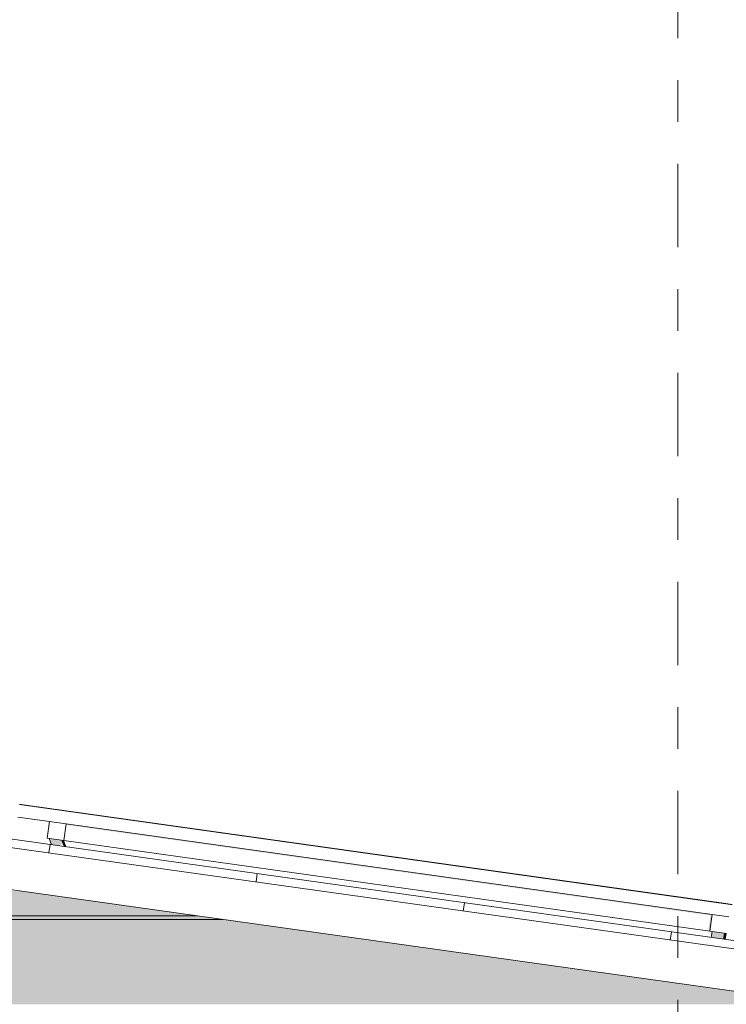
# Model space of a CAD drawing. Header units: metres. Extents: x -52 to 321, y -8 to 26.
# Tile 101 of 320: x -30.16 to -28.47, y 5.99 to 8.34. Entities that reach past the tile are written whole.
import ezdxf
from ezdxf.enums import TextEntityAlignment as Align

# ---------------------------------------------------------------- set-up
doc = ezdxf.new("R2010")
doc.units = ezdxf.units.M
doc.header["$MEASUREMENT"] = 0
doc.linetypes.add('Raster', pattern=[0.4, 0.2, -0.1, 0, -0.1])
for name, color, linetype in [('10 Fassade', 7, 'Continuous'), ('30 Dachaufbau', 7, 'Continuous'), ('70 PV-Anlage', 7, 'Continuous'), ('90 Achsraster', 7, 'Continuous'), ('94 Genehmigungsplanung Bemaßung', 7, 'Continuous')]:
    doc.layers.add(name, color=color, linetype=linetype)
doc.styles.add('ERSTELLTER_STIL_1', font='arial.ttf')
doc.styles.add('ERSTELLTER_STIL_2', font='arial.ttf')
doc.dimstyles.new('ERSTELLTER_STIL__1', dxfattribs={"dimtxt": 0.25, "dimasz": 0.19, "dimexe": 0.18, "dimexo": 0.1, "dimgap": 0, "dimtad": 1, "dimtih": 1, "dimtoh": 1, "dimzin": 0, "dimdsep": 46, "dimtxsty": 'ERSTELLTER_STIL_2', "dimblk": 'ARROWHEAD_6', "dimblk1": 'ARROWHEAD_6', "dimblk2": 'ARROWHEAD_6', "dimcen": 0.09, "dimclrd": 7, "dimclre": 7, "dimclrt": 7, "dimazin": 0, "dimtfac": 1, "dimtdec": 4, "dimtmove": 0, "dimatfit": 3, "dimfxl": 1, "dimtolj": 1, "dimtzin": 0, "dimarcsym": 0})

# ---------------------------------------------------------------- blocks, each defined once
blk = doc.blocks.new('*X1', base_point=(-33357.279, 0))
at = {"layer": '30 Dachaufbau', "color": 7, "linetype": 'Continuous', "lineweight": 13}
for p, q in [((-30.0933, 6.3514), (-30.0905, 6.3712)), ((-30.0933, 6.3514), (-30.0905, 6.3712)), ((-29.5981, 6.2818), (-29.5953, 6.3016)), ((-29.5981, 6.2818), (-29.5953, 6.3016)), ((-29.103, 6.2122), (-29.1002, 6.232)), ((-29.103, 6.2122), (-29.1002, 6.232)), ((-28.6079, 6.1426), (-28.6051, 6.1624)), ((-28.6079, 6.1426), (-28.6051, 6.1624))]:
    blk.add_line(p, q, dxfattribs=at)
blk = doc.blocks.new('Standard-Rastermarker[3]_1', base_point=(-28.5897, 10))
at = {"layer": '90 Achsraster', "color": 14, "linetype": 'Raster', "lineweight": 18, "true_color": 0xa80000}
blk.add_line((-28.5897, 9), (-28.5897, -1), dxfattribs=at)
at = {"layer": '90 Achsraster', "color": 14, "lineweight": 18, "true_color": 0xa80000, "style": 'ERSTELLTER_STIL_1'}
for tag, p in [('AC_MarkerText_1_0', (-28.5897, 10.5)), ('AC_MarkerText_1_1', (-28.5897, -2.2))]:
    blk.add_attdef(tag, text='', height=0.3, rotation=360, dxfattribs=at).set_placement(p, align=Align.TOP_CENTER)
blk = doc.blocks.new('*D18', base_point=(-33357.279, 0))
at = {"layer": '94 Genehmigungsplanung Bemaßung', "color": 7, "linetype": 'Continuous', "lineweight": 13}
for p, q in [((-43.9997, 9.5481), (-43.9997, 9.9231)), ((-28.1801, 9.5481), (-28.1801, 9.9231)), ((-43.8997, 9.8356), (-44.0997, 9.6356)), ((-28.2801, 9.6356), (-28.0801, 9.8356)), ((-43.9997, 9.7356), (-28.1801, 9.7356)), ((-28.1801, 9.7356), (-28.0301, 9.7356))]:
    blk.add_line(p, q, dxfattribs=at)
at = {"layer": '94 Genehmigungsplanung Bemaßung', "color": 7, "lineweight": 13, "insert": (-36.5189, 9.7856), "char_height": 0.25, "attachment_point": 7, "style": 'ERSTELLTER_STIL_2'}
blk.add_mtext('\\A1;{\\pql;\\fArial|b0|i0|c0|p0;\\W1.000000;15,82}', dxfattribs=at)
blk = doc.blocks.new('ARROWHEAD_6')
at = {"color": 0, "linetype": 'Continuous', "lineweight": 0}
for p, q in [((-0.5, -0.5), (0.5, 0.5)), ((0, 0), (-1, 0))]:
    blk.add_line(p, q, dxfattribs=at)
blk = doc.blocks.new('*D23', base_point=(-33357.279, 0))
at = {"layer": '94 Genehmigungsplanung Bemaßung', "color": 7, "linetype": 'Continuous', "lineweight": 13}
for p, q in [((-28.5897, 8.9588), (-28.5897, 9.3338)), ((-28.1797, 8.9588), (-28.1797, 9.3338)), ((-28.4897, 9.2463), (-28.6897, 9.0463)), ((-28.2797, 9.0463), (-28.0797, 9.2463)), ((-28.5897, 9.1463), (-28.1797, 9.1463)), ((-28.1797, 9.1463), (-28.0297, 9.1463))]:
    blk.add_line(p, q, dxfattribs=at)

msp = doc.modelspace()

# ---------------------------------------------------------------- hatches: boundary and pattern name
at = {"layer": '10 Fassade', "linetype": 'Continuous', "lineweight": 0, "true_color": 0x000000}
for points in [[(-42.0372, 6.2573), (-37.1434, 6.2573), (-37.1031, 6.2598), (-36.1612, 6.2598), (-36.116, 6.2573), (-30.1422, 6.2573), (-30.1635, 6.2603), (-42.0158, 6.2603)], [(-36.116, 6.2573), (-35.9585, 6.2351), (-29.9846, 6.2351), (-30.1422, 6.2573)], [(-42.2374, 6.2291), (-37.3436, 6.2291), (-37.3034, 6.2316), (-35.9609, 6.2316), (-35.9158, 6.2291), (-29.9419, 6.2291), (-29.9633, 6.2321), (-42.2161, 6.2321)], [(-42.1947, 6.2351), (-42.2161, 6.2321), (-29.9633, 6.2321), (-29.9846, 6.2351)], [(-35.9158, 6.2291), (-35.7369, 6.204), (-29.7631, 6.204), (-29.9419, 6.2291)], [(-42.4954, 6.1929), (-29.684, 6.1929), (-29.6991, 6.195), (-42.4803, 6.195)], [(-42.4803, 6.195), (-29.6991, 6.195), (-29.7384, 6.2005), (-42.4409, 6.2005)], [(-35.7369, 6.204), (-35.7344, 6.2005), (-29.7384, 6.2005), (-29.7631, 6.204)], [(-42.5016, 6.192), (-29.6777, 6.192), (-29.684, 6.1929), (-42.4954, 6.1929)], [(-35.6848, 6.192), (-35.655, 6.1911), (-29.6715, 6.1911), (-29.6777, 6.192)], [(-35.655, 6.1911), (-35.6302, 6.189), (-29.6564, 6.189), (-29.6715, 6.1911)], [(-35.6302, 6.189), (-35.4513, 6.1639), (-29.4775, 6.1639), (-29.6564, 6.189)], [(-42.7445, 6.1579), (-37.8507, 6.1579), (-37.8105, 6.1604), (-35.4538, 6.1604), (-35.4087, 6.1579), (-29.4348, 6.1579), (-29.4562, 6.1609), (-42.7232, 6.1609)], [(-42.7018, 6.1639), (-42.7232, 6.1609), (-29.4562, 6.1609), (-29.4775, 6.1639)], [(-35.4087, 6.1579), (-35.2511, 6.1357), (-29.2773, 6.1357), (-29.4348, 6.1579)], [(-42.9448, 6.1297), (-38.051, 6.1297), (-38.0107, 6.1322), (-35.2536, 6.1322), (-35.2084, 6.1297), (-29.2345, 6.1297), (-29.2559, 6.1327), (-42.9235, 6.1327)], [(-42.9021, 6.1357), (-42.9235, 6.1327), (-29.2559, 6.1327), (-29.2773, 6.1357)], [(-29.2345, 6.1297), (-35.2084, 6.1297), (-35.0508, 6.1076), (-29.077, 6.1076)], [(-43.1451, 6.1016), (-38.2512, 6.1016), (-38.211, 6.1041), (-35.0533, 6.1041), (-35.0081, 6.1016), (-29.0343, 6.1016), (-29.0556, 6.1046), (-43.1237, 6.1046)], [(-43.1237, 6.1046), (-29.0556, 6.1046), (-29.077, 6.1076), (-43.1024, 6.1076)], [(-29.0343, 6.1016), (-35.0081, 6.1016), (-34.8506, 6.0794), (-28.8768, 6.0794)], [(-43.3026, 6.0794), (-43.3239, 6.0764), (-28.8554, 6.0764), (-28.8768, 6.0794)], [(-43.3453, 6.0734), (-38.4514, 6.0734), (-38.4112, 6.0759), (-34.8531, 6.0759), (-34.8079, 6.0734), (-28.8341, 6.0734), (-28.8554, 6.0764), (-43.3239, 6.0764)], [(-28.8341, 6.0734), (-34.8079, 6.0734), (-34.6504, 6.0513), (-28.6765, 6.0513)], [(-43.5455, 6.0453), (-38.6517, 6.0453), (-38.6115, 6.0478), (-34.6529, 6.0478), (-34.6077, 6.0453), (-28.6338, 6.0453), (-28.6551, 6.0483), (-43.5242, 6.0483)], [(-43.5242, 6.0483), (-28.6551, 6.0483), (-28.6765, 6.0513), (-43.5028, 6.0513)], [(-34.6077, 6.0453), (-34.4501, 6.0231), (-28.4762, 6.0231), (-28.6338, 6.0453)], [(-43.7245, 6.0201), (-43.7458, 6.0171), (-38.852, 6.0171), (-38.8118, 6.0196), (-34.4526, 6.0196), (-34.4074, 6.0171), (-28.4336, 6.0171), (-28.4549, 6.0201)], [(-43.7031, 6.0231), (-43.7245, 6.0201), (-28.4549, 6.0201), (-28.4762, 6.0231)], [(-28.4336, 6.0171), (-34.4074, 6.0171), (-34.2498, 5.995), (-28.276, 5.995)], [(-43.946, 5.989), (-39.0522, 5.989), (-39.012, 5.9915), (-34.2523, 5.9915), (-34.2072, 5.989), (-28.2333, 5.989), (-28.2547, 5.992), (-43.9247, 5.992)], [(-43.9247, 5.992), (-28.2547, 5.992), (-28.276, 5.995), (-43.9033, 5.995)]]:
    msp.add_hatch(color=18, dxfattribs=at).paths.add_polyline_path(points)
at = {"layer": '70 PV-Anlage', "linetype": 'Continuous', "lineweight": 0, "true_color": 0x000000}
for points in [[(-30.0526, 6.4184), (-28.509, 6.2015), (-28.5125, 6.1965), (-28.517, 6.1646), (-28.5131, 6.164), (-28.5075, 6.2036), (-30.0523, 6.4207)], [(-30.0626, 6.3818), (-30.0928, 6.386), (-30.0872, 6.3707), (-30.0672, 6.3679), (-30.0629, 6.374), (-30.0596, 6.3736)], [(-30.0625, 6.3818), (-30.0626, 6.3818), (-30.0571, 6.3665), (-30.057, 6.3665)], [(-30.0626, 6.3818), (-30.0596, 6.3735), (-30.0571, 6.3665)], [(-30.0624, 6.3818), (-30.0625, 6.3818), (-30.0569, 6.3665), (-30.0568, 6.3665)], [(-30.0623, 6.3817), (-30.0624, 6.3818), (-30.0568, 6.3665), (-30.0567, 6.3665)], [(-30.0621, 6.3817), (-30.0622, 6.3817), (-30.0567, 6.3665), (-30.0566, 6.3664)], [(-30.062, 6.3817), (-30.0621, 6.3817), (-30.0566, 6.3664), (-30.0565, 6.3664)], [(-30.0619, 6.3817), (-30.062, 6.3817), (-30.0565, 6.3664), (-30.0564, 6.3664)], [(-30.0618, 6.3817), (-30.0619, 6.3817), (-30.0564, 6.3664), (-30.0563, 6.3664)], [(-30.0617, 6.3817), (-30.0618, 6.3817), (-30.0563, 6.3664), (-30.0562, 6.3664)], [(-30.0616, 6.3816), (-30.0617, 6.3817), (-30.0561, 6.3664), (-30.056, 6.3664)], [(-30.0615, 6.3816), (-30.0616, 6.3816), (-30.056, 6.3664), (-30.0559, 6.3663)], [(-30.0613, 6.3816), (-30.0614, 6.3816), (-30.0559, 6.3663), (-30.0558, 6.3663)], [(-30.0612, 6.3816), (-30.0613, 6.3816), (-30.0558, 6.3663), (-30.0557, 6.3663)], [(-30.0611, 6.3816), (-30.0612, 6.3816), (-30.0557, 6.3663), (-30.0556, 6.3663)], [(-30.061, 6.3816), (-30.0611, 6.3816), (-30.0556, 6.3663), (-30.0555, 6.3663)], [(-30.0609, 6.3815), (-30.061, 6.3816), (-30.0555, 6.3663), (-30.0554, 6.3663)], [(-30.0608, 6.3815), (-30.0609, 6.3815), (-30.0553, 6.3663), (-30.0552, 6.3662)], [(-30.0607, 6.3815), (-30.0608, 6.3815), (-30.0552, 6.3662), (-30.0551, 6.3662)], [(-30.0605, 6.3815), (-30.0606, 6.3815), (-30.0551, 6.3662), (-30.055, 6.3662)], [(-30.0605, 6.3815), (-30.055, 6.3662), (-30.0549, 6.3662), (-30.0604, 6.3815)], [(-30.0603, 6.3815), (-30.0604, 6.3815), (-30.0549, 6.3662), (-30.0548, 6.3662)], [(-30.0603, 6.3815), (-30.0548, 6.3662), (-30.0547, 6.3662), (-30.0602, 6.3814)], [(-30.0601, 6.3814), (-30.0602, 6.3814), (-30.0547, 6.3662), (-30.0546, 6.3661)], [(-30.06, 6.3814), (-30.0601, 6.3814), (-30.0545, 6.3661), (-30.0544, 6.3661)], [(-30.0599, 6.3814), (-30.06, 6.3814), (-30.0544, 6.3661), (-30.0543, 6.3661)], [(-30.0597, 6.3814), (-30.0598, 6.3814), (-30.0543, 6.3661), (-30.0542, 6.3661)], [(-30.0596, 6.3814), (-30.0597, 6.3814), (-30.0542, 6.3661), (-30.0541, 6.3661)], [(-30.0595, 6.3814), (-30.0596, 6.3814), (-30.0541, 6.3661), (-30.054, 6.3661)], [(-30.0595, 6.3813), (-30.054, 6.3661), (-30.0539, 6.366), (-30.0594, 6.3813)], [(-30.0593, 6.3813), (-30.0594, 6.3813), (-30.0539, 6.366), (-30.0538, 6.366)], [(-30.0592, 6.3813), (-30.0593, 6.3813), (-30.0537, 6.366), (-30.0536, 6.366)], [(-30.0592, 6.3813), (-30.0536, 6.366), (-30.0535, 6.366), (-30.0591, 6.3813)], [(-30.059, 6.3813), (-30.0535, 6.366), (-30.0534, 6.366), (-30.0589, 6.3813)], [(-30.0589, 6.3813), (-30.0534, 6.366), (-30.0533, 6.366), (-30.0588, 6.3813)], [(-30.0588, 6.3813), (-30.0533, 6.366), (-30.0532, 6.366), (-30.0587, 6.3812)], [(-30.0587, 6.3812), (-30.0532, 6.366), (-30.0531, 6.3659), (-30.0586, 6.3812)], [(-28.5101, 6.1491), (-28.4828, 6.1452), (-28.4797, 6.1495), (-28.4784, 6.1591), (-28.5081, 6.1633)], [(-28.4798, 6.1494), (-28.4796, 6.1495), (-28.4783, 6.1591), (-28.4784, 6.1591)], [(-28.4797, 6.1494), (-28.4795, 6.1495), (-28.4782, 6.1591), (-28.4783, 6.1591)], [(-28.4797, 6.1495), (-28.4784, 6.1591)], [(-28.4783, 6.1591), (-28.4796, 6.1495), (-28.4783, 6.1591)], [(-28.4796, 6.1495), (-28.4783, 6.1591)], [(-28.4782, 6.1591), (-28.4795, 6.1494), (-28.4794, 6.1495), (-28.4781, 6.1591)], [(-28.4795, 6.1495), (-28.4782, 6.1591)], [(-28.4794, 6.1494), (-28.4793, 6.1495), (-28.478, 6.1591), (-28.4781, 6.1591)], [(-28.4781, 6.1591), (-28.4794, 6.1495), (-28.4781, 6.1591)], [(-28.4781, 6.1591), (-28.4794, 6.1495), (-28.4781, 6.1591)], [(-28.4793, 6.1494), (-28.4792, 6.1495), (-28.4779, 6.1591), (-28.478, 6.1591)], [(-28.4793, 6.1495), (-28.478, 6.1591)], [(-28.4792, 6.1494), (-28.4791, 6.1495), (-28.4778, 6.159), (-28.4779, 6.1591)], [(-28.4779, 6.1591), (-28.4792, 6.1495), (-28.4779, 6.1591)], [(-28.4791, 6.1494), (-28.479, 6.1495), (-28.4777, 6.159), (-28.4778, 6.159)], [(-28.4791, 6.1495), (-28.4778, 6.159)], [(-28.479, 6.1494), (-28.4789, 6.1495), (-28.4775, 6.159), (-28.4776, 6.159)], [(-28.4777, 6.159), (-28.479, 6.1495), (-28.4776, 6.159)], [(-28.4775, 6.159), (-28.4789, 6.1494), (-28.4788, 6.1495), (-28.4774, 6.159)], [(-28.4789, 6.1495), (-28.4775, 6.159)], [(-28.4788, 6.1494), (-28.4787, 6.1495), (-28.4773, 6.159), (-28.4774, 6.159)], [(-28.4774, 6.159), (-28.4788, 6.1495), (-28.4774, 6.159)], [(-28.4787, 6.1494), (-28.4786, 6.1495), (-28.4772, 6.159), (-28.4773, 6.159)], [(-28.4773, 6.159), (-28.4787, 6.1495), (-28.4773, 6.159)], [(-28.4786, 6.1494), (-28.4784, 6.1495), (-28.4771, 6.159), (-28.4772, 6.159)], [(-28.4786, 6.1495), (-28.4772, 6.159)], [(-28.4785, 6.1494), (-28.4783, 6.1495), (-28.477, 6.1589), (-28.4771, 6.159)], [(-28.4784, 6.1495), (-28.4771, 6.159)], [(-28.4784, 6.1495), (-28.4771, 6.159)], [(-28.4784, 6.1494), (-28.4782, 6.1495), (-28.4769, 6.1589), (-28.477, 6.1589)], [(-28.4783, 6.1495), (-28.477, 6.1589)], [(-28.4782, 6.1494), (-28.4781, 6.1495), (-28.4768, 6.1589), (-28.4769, 6.1589)], [(-28.4782, 6.1495), (-28.4769, 6.1589)], [(-28.4782, 6.1495), (-28.4769, 6.1589)], [(-28.4781, 6.1494), (-28.478, 6.1495), (-28.4767, 6.1589), (-28.4768, 6.1589)], [(-28.4781, 6.1495), (-28.4768, 6.1589)], [(-28.478, 6.1494), (-28.4779, 6.1495), (-28.4766, 6.1589), (-28.4767, 6.1589)], [(-28.4767, 6.1589), (-28.478, 6.1495), (-28.4767, 6.1589)], [(-28.4767, 6.1589), (-28.478, 6.1495), (-28.4767, 6.1589)], [(-28.4766, 6.1589), (-28.4779, 6.1494), (-28.4778, 6.1495), (-28.4765, 6.1589)], [(-28.4779, 6.1495), (-28.4766, 6.1589)], [(-28.4766, 6.1589), (-28.4779, 6.1495), (-28.4766, 6.1589)], [(-28.4778, 6.1494), (-28.4777, 6.1495), (-28.4764, 6.1589), (-28.4765, 6.1589)], [(-28.4778, 6.1495), (-28.4765, 6.1589)], [(-28.4777, 6.1494), (-28.4776, 6.1495), (-28.4763, 6.1588), (-28.4764, 6.1589)], [(-28.4763, 6.1588), (-28.4776, 6.1494), (-28.4775, 6.1495), (-28.4762, 6.1588)], [(-28.4775, 6.1494), (-28.4774, 6.1495), (-28.4761, 6.1588), (-28.4762, 6.1588)], [(-28.4775, 6.1495), (-28.4762, 6.1588)], [(-28.4762, 6.1588), (-28.4775, 6.1495), (-28.4762, 6.1588)], [(-28.4774, 6.1494), (-28.4773, 6.1495), (-28.476, 6.1588), (-28.476, 6.1588)], [(-28.4761, 6.1588), (-28.4774, 6.1495), (-28.4761, 6.1588)], [(-28.4773, 6.1494), (-28.4771, 6.1495), (-28.4758, 6.1588), (-28.4759, 6.1588)], [(-28.4773, 6.1495), (-28.4759, 6.1588)], [(-28.4772, 6.1494), (-28.477, 6.1495), (-28.4757, 6.1588), (-28.4758, 6.1588)], [(-28.4772, 6.1495), (-28.4759, 6.1588)], [(-28.4771, 6.1494), (-28.4769, 6.1495), (-28.4756, 6.1588), (-28.4757, 6.1588)], [(-28.4769, 6.1494), (-28.4768, 6.1495), (-28.4755, 6.1587), (-28.4756, 6.1587)], [(-28.4755, 6.1587), (-28.4768, 6.1494), (-28.4767, 6.1495), (-28.4754, 6.1587)], [(-28.4767, 6.1494), (-28.4766, 6.1495), (-28.4753, 6.1587), (-28.4754, 6.1587)], [(-28.4754, 6.1587), (-28.4767, 6.1495), (-28.4754, 6.1587)], [(-28.4767, 6.1495), (-28.4754, 6.1587)], [(-28.4766, 6.1494), (-28.4765, 6.1495), (-28.4752, 6.1587), (-28.4753, 6.1587)], [(-28.4765, 6.1494), (-28.4764, 6.1495), (-28.4751, 6.1587), (-28.4752, 6.1587)], [(-28.4751, 6.1587), (-28.4764, 6.1494), (-28.4763, 6.1495), (-28.475, 6.1587)], [(-28.4763, 6.1494), (-28.4762, 6.1495), (-28.4749, 6.1586), (-28.475, 6.1587)], [(-28.4763, 6.1495), (-28.475, 6.1587)], [(-28.4762, 6.1494), (-28.4761, 6.1495), (-28.4748, 6.1586), (-28.4749, 6.1586)], [(-28.4748, 6.1586), (-28.4761, 6.1494), (-28.476, 6.1495), (-28.4747, 6.1586)], [(-28.4761, 6.1495), (-28.4748, 6.1586)], [(-28.4761, 6.1495), (-28.4748, 6.1586)]]:
    msp.add_hatch(color=18, dxfattribs=at).paths.add_polyline_path(points)

# ---------------------------------------------------------------- linework, layer by layer
at = {"layer": '10 Fassade', "color": 7, "linetype": 'Continuous', "lineweight": 13}
for p, q in [((-42.4409, 6.2005), (-29.7384, 6.2005)), ((-42.5016, 6.192), (-29.6777, 6.192))]:
    msp.add_line(p, q, dxfattribs=at)
at = {"layer": '30 Dachaufbau', "color": 7, "linetype": 'Continuous', "lineweight": 13}
for p, q in [((-36.0897, 7.2143), (-27.6148, 6.0233)), ((-27.6176, 6.0035), (-36.0897, 7.1941)), ((-27.6315, 5.9044), (-36.0897, 7.0931))]:
    msp.add_line(p, q, dxfattribs=at)
at = {"layer": '70 PV-Anlage', "color": 7, "linetype": 'Continuous', "lineweight": 13}
for p, q in [((-28.4637, 6.2278), (-30.1635, 6.4667)), ((-30.1634, 6.4667), (-30.152, 6.4651)), ((-30.1633, 6.4667), (-30.1519, 6.4651)), ((-30.1632, 6.4667), (-30.1518, 6.4651)), ((-30.1631, 6.4667), (-30.1517, 6.4651)), ((-30.1631, 6.4667), (-30.163, 6.4667)), ((-30.163, 6.4667), (-30.1516, 6.4651)), ((-30.163, 6.4667), (-30.1628, 6.4667)), ((-30.1628, 6.4667), (-30.1515, 6.4651)), ((-30.1628, 6.4667), (-30.1627, 6.4667)), ((-30.1627, 6.4667), (-30.1513, 6.4651)), ((-30.1627, 6.4667), (-30.1626, 6.4667)), ((-30.1626, 6.4667), (-30.1512, 6.4651)), ((-30.1626, 6.4667), (-30.1625, 6.4667)), ((-30.1625, 6.4667), (-30.1511, 6.4651)), ((-30.1625, 6.4667), (-30.1624, 6.4667)), ((-30.1624, 6.4667), (-30.151, 6.4651)), ((-30.1624, 6.4667), (-30.1623, 6.4667)), ((-30.1623, 6.4667), (-30.1509, 6.4651)), ((-30.1623, 6.4667), (-30.1622, 6.4667)), ((-30.1622, 6.4667), (-30.1508, 6.4651)), ((-30.1622, 6.4667), (-30.1621, 6.4667)), ((-30.1621, 6.4667), (-30.1507, 6.4651)), ((-30.1621, 6.4667), (-30.162, 6.4667)), ((-30.162, 6.4667), (-30.1506, 6.4651)), ((-30.162, 6.4667), (-30.1619, 6.4667)), ((-30.1619, 6.4667), (-30.1505, 6.4651)), ((-30.1619, 6.4667), (-30.1618, 6.4667)), ((-30.1618, 6.4667), (-30.1504, 6.4651)), ((-30.1618, 6.4667), (-30.1617, 6.4667)), ((-30.1617, 6.4667), (-30.1503, 6.4651)), ((-30.1617, 6.4667), (-30.1615, 6.4667)), ((-30.1615, 6.4667), (-30.1502, 6.4651)), ((-30.1615, 6.4667), (-30.1614, 6.4667)), ((-30.1614, 6.4667), (-30.15, 6.4651)), ((-30.1614, 6.4667), (-30.1613, 6.4667)), ((-30.1613, 6.4667), (-30.1499, 6.4651)), ((-30.1613, 6.4667), (-30.1612, 6.4667)), ((-30.1612, 6.4667), (-30.1498, 6.4651)), ((-30.1612, 6.4667), (-30.1611, 6.4667)), ((-30.1611, 6.4667), (-30.1497, 6.4651)), ((-30.1611, 6.4667), (-30.161, 6.4667)), ((-30.161, 6.4667), (-30.1496, 6.4651)), ((-30.161, 6.4667), (-30.1609, 6.4667)), ((-30.1609, 6.4667), (-30.1495, 6.4651)), ((-30.1609, 6.4667), (-30.1608, 6.4667)), ((-30.1608, 6.4667), (-30.1494, 6.4651)), ((-30.1608, 6.4667), (-30.1607, 6.4667)), ((-30.1607, 6.4667), (-30.1493, 6.4651)), ((-30.1607, 6.4667), (-30.1606, 6.4667)), ((-30.1606, 6.4667), (-30.1492, 6.4651)), ((-30.1606, 6.4667), (-30.1605, 6.4667)), ((-30.1605, 6.4667), (-30.1491, 6.4651)), ((-30.1605, 6.4667), (-30.1603, 6.4667)), ((-30.1603, 6.4667), (-30.149, 6.4651)), ((-30.1603, 6.4667), (-30.1602, 6.4667)), ((-30.1602, 6.4667), (-30.1489, 6.4651)), ((-30.1602, 6.4667), (-30.1601, 6.4667)), ((-30.1601, 6.4667), (-30.1487, 6.4651)), ((-30.1601, 6.4667), (-30.16, 6.4667)), ((-30.16, 6.4667), (-30.1486, 6.4651)), ((-30.16, 6.4667), (-30.1599, 6.4667)), ((-30.1599, 6.4667), (-30.1485, 6.4651)), ((-30.1599, 6.4667), (-30.1598, 6.4667)), ((-30.1598, 6.4667), (-30.1484, 6.4651)), ((-30.1598, 6.4667), (-30.1597, 6.4667)), ((-30.1597, 6.4667), (-30.1483, 6.4651)), ((-30.152, 6.4651), (-30.1521, 6.4651)), ((-28.4784, 6.2298), (-30.152, 6.4651)), ((-30.1519, 6.4651), (-30.152, 6.4651)), ((-28.4783, 6.2298), (-30.1519, 6.4651)), ((-30.1518, 6.4651), (-30.1519, 6.4651)), ((-28.4782, 6.2298), (-30.1518, 6.4651)), ((-30.1517, 6.4651), (-30.1518, 6.4651)), ((-28.4781, 6.2298), (-30.1517, 6.4651)), ((-30.1516, 6.4651), (-30.1517, 6.4651)), ((-28.478, 6.2298), (-30.1516, 6.4651)), ((-30.1515, 6.4651), (-30.1516, 6.4651)), ((-28.4779, 6.2298), (-30.1515, 6.4651)), ((-30.1513, 6.4651), (-30.1515, 6.4651)), ((-28.4778, 6.2298), (-30.1513, 6.4651)), ((-30.1512, 6.4651), (-30.1513, 6.4651)), ((-28.4777, 6.2298), (-30.1512, 6.4651)), ((-30.1511, 6.4651), (-30.1512, 6.4651)), ((-28.4776, 6.2298), (-30.1511, 6.4651)), ((-30.151, 6.4651), (-30.1511, 6.4651)), ((-28.4775, 6.2298), (-30.151, 6.4651)), ((-30.1509, 6.4651), (-30.151, 6.4651)), ((-28.4774, 6.2298), (-30.1509, 6.4651)), ((-30.1508, 6.4651), (-30.1509, 6.4651)), ((-28.4773, 6.2298), (-30.1508, 6.4651)), ((-30.1507, 6.4651), (-30.1508, 6.4651)), ((-28.4771, 6.2298), (-30.1507, 6.4651)), ((-30.1506, 6.4651), (-30.1507, 6.4651)), ((-28.477, 6.2298), (-30.1506, 6.4651)), ((-30.1505, 6.4651), (-30.1506, 6.4651)), ((-28.4769, 6.2298), (-30.1505, 6.4651)), ((-30.1504, 6.4651), (-30.1505, 6.4651)), ((-28.4768, 6.2298), (-30.1504, 6.4651)), ((-30.1503, 6.4651), (-30.1504, 6.4651)), ((-28.4767, 6.2298), (-30.1503, 6.4651)), ((-30.1502, 6.4651), (-30.1503, 6.4651)), ((-28.4766, 6.2298), (-30.1502, 6.4651)), ((-30.15, 6.4651), (-30.1502, 6.4651)), ((-28.4765, 6.2298), (-30.15, 6.4651)), ((-30.1499, 6.4651), (-30.15, 6.4651)), ((-28.4764, 6.2298), (-30.1499, 6.4651)), ((-30.1498, 6.4651), (-30.1499, 6.4651)), ((-28.4763, 6.2298), (-30.1498, 6.4651)), ((-30.1497, 6.4651), (-30.1498, 6.4651)), ((-28.4762, 6.2298), (-30.1497, 6.4651)), ((-30.1496, 6.4651), (-30.1497, 6.4651)), ((-28.4761, 6.2298), (-30.1496, 6.4651)), ((-30.1495, 6.4651), (-30.1496, 6.4651)), ((-28.476, 6.2298), (-30.1495, 6.4651)), ((-30.1494, 6.4651), (-30.1495, 6.4651)), ((-28.4758, 6.2298), (-30.1494, 6.4651)), ((-30.1493, 6.4651), (-30.1494, 6.4651)), ((-28.4757, 6.2298), (-30.1493, 6.4651)), ((-30.1492, 6.4651), (-30.1493, 6.4651)), ((-28.4756, 6.2298), (-30.1492, 6.4651)), ((-30.1491, 6.4651), (-30.1492, 6.4651)), ((-28.4755, 6.2298), (-30.1491, 6.4651)), ((-30.149, 6.4651), (-30.1491, 6.4651)), ((-28.4754, 6.2298), (-30.149, 6.4651)), ((-30.1489, 6.4651), (-30.149, 6.4651)), ((-28.4753, 6.2298), (-30.1489, 6.4651)), ((-30.1487, 6.4651), (-30.1489, 6.4651)), ((-28.4752, 6.2298), (-30.1487, 6.4651)), ((-30.1486, 6.4651), (-30.1487, 6.4651)), ((-28.4751, 6.2298), (-30.1486, 6.4651)), ((-30.1485, 6.4651), (-30.1486, 6.4651)), ((-28.475, 6.2298), (-30.1485, 6.4651)), ((-30.1484, 6.4651), (-30.1485, 6.4651)), ((-28.4749, 6.2298), (-30.1484, 6.4651)), ((-30.1483, 6.4651), (-30.1484, 6.4651)), ((-28.4748, 6.2298), (-30.1483, 6.4651)), ((-30.0919, 6.4263), (-30.1677, 6.4369)), ((-30.0975, 6.3867), (-30.0919, 6.4263)), ((-30.0523, 6.4207), (-30.0919, 6.4263)), ((-30.0579, 6.3811), (-30.0523, 6.4207)), ((-28.5075, 6.2036), (-30.0523, 6.4207)), ((-30.0579, 6.3811), (-30.0975, 6.3867)), ((-30.0872, 6.3707), (-30.0928, 6.386)), ((-30.0626, 6.3818), (-30.0571, 6.3665)), ((-30.0625, 6.3818), (-30.057, 6.3665)), ((-30.0624, 6.3818), (-30.0568, 6.3665)), ((-30.0623, 6.3817), (-30.0567, 6.3665)), ((-30.0621, 6.3817), (-30.0566, 6.3664)), ((-30.062, 6.3817), (-30.0565, 6.3664)), ((-30.0619, 6.3817), (-30.0564, 6.3664)), ((-30.0618, 6.3817), (-30.0563, 6.3664)), ((-30.0617, 6.3817), (-30.0562, 6.3664)), ((-30.0616, 6.3816), (-30.056, 6.3664)), ((-30.0615, 6.3816), (-30.0559, 6.3663)), ((-30.0613, 6.3816), (-30.0558, 6.3663)), ((-30.0612, 6.3816), (-30.0557, 6.3663)), ((-30.0611, 6.3816), (-30.0556, 6.3663)), ((-30.061, 6.3816), (-30.0555, 6.3663)), ((-30.0609, 6.3815), (-30.0554, 6.3663)), ((-30.0608, 6.3815), (-30.0552, 6.3662)), ((-30.0607, 6.3815), (-30.0551, 6.3662)), ((-30.0605, 6.3815), (-30.055, 6.3662)), ((-30.0604, 6.3815), (-30.0549, 6.3662)), ((-30.0603, 6.3815), (-30.0548, 6.3662)), ((-30.0602, 6.3814), (-30.0547, 6.3662)), ((-30.0601, 6.3814), (-30.0546, 6.3661)), ((-30.06, 6.3814), (-30.0544, 6.3661)), ((-30.0599, 6.3814), (-30.0543, 6.3661)), ((-30.0597, 6.3814), (-30.0542, 6.3661)), ((-30.0596, 6.3814), (-30.0541, 6.3661)), ((-30.0595, 6.3814), (-30.054, 6.3661)), ((-30.0594, 6.3813), (-30.0539, 6.366)), ((-30.0593, 6.3813), (-30.0538, 6.366)), ((-30.0592, 6.3813), (-30.0536, 6.366)), ((-30.0591, 6.3813), (-30.0535, 6.366)), ((-30.0589, 6.3813), (-30.0534, 6.366)), ((-30.0588, 6.3813), (-30.0533, 6.366)), ((-30.0587, 6.3812), (-30.0532, 6.366)), ((-30.0586, 6.3812), (-30.0531, 6.3659)), ((-28.5131, 6.164), (-30.0579, 6.3811)), ((-30.0571, 6.3665), (-30.0571, 6.3665)), ((-30.057, 6.3665), (-30.057, 6.3665)), ((-30.057, 6.3665), (-30.057, 6.3665)), ((-30.0569, 6.3665), (-30.0569, 6.3665)), ((-30.0568, 6.3665), (-30.0568, 6.3665)), ((-30.0568, 6.3665), (-30.0568, 6.3665)), ((-30.0568, 6.3665), (-30.0568, 6.3665)), ((-30.0567, 6.3665), (-30.0567, 6.3665)), ((-30.0567, 6.3665), (-30.0567, 6.3665)), ((-30.0567, 6.3665), (-30.0567, 6.3665)), ((-30.0566, 6.3664), (-30.0566, 6.3664)), ((-30.0566, 6.3664), (-30.0566, 6.3664)), ((-30.0566, 6.3664), (-30.0566, 6.3664)), ((-30.0565, 6.3664), (-30.0565, 6.3664)), ((-30.0565, 6.3664), (-30.0565, 6.3664)), ((-30.0565, 6.3664), (-30.0565, 6.3664)), ((-30.0564, 6.3664), (-30.0564, 6.3664)), ((-30.0564, 6.3664), (-30.0564, 6.3664)), ((-30.0564, 6.3664), (-30.0564, 6.3664)), ((-30.0563, 6.3664), (-30.0563, 6.3664)), ((-30.0563, 6.3664), (-30.0563, 6.3664)), ((-30.0563, 6.3664), (-30.0563, 6.3664)), ((-30.0562, 6.3664), (-30.0562, 6.3664)), ((-30.0562, 6.3664), (-30.0562, 6.3664)), ((-30.0561, 6.3664), (-30.0561, 6.3664)), ((-30.056, 6.3664), (-30.056, 6.3664)), ((-30.056, 6.3664), (-30.056, 6.3664)), ((-30.056, 6.3664), (-30.056, 6.3664)), ((-30.0559, 6.3663), (-30.0559, 6.3663)), ((-30.0559, 6.3663), (-30.0559, 6.3663)), ((-30.0559, 6.3663), (-30.0559, 6.3663)), ((-30.0558, 6.3663), (-30.0558, 6.3663)), ((-30.0558, 6.3663), (-30.0558, 6.3663)), ((-30.0558, 6.3663), (-30.0558, 6.3663)), ((-30.0557, 6.3663), (-30.0557, 6.3663)), ((-30.0557, 6.3663), (-30.0557, 6.3663)), ((-30.0557, 6.3663), (-30.0557, 6.3663)), ((-30.0556, 6.3663), (-30.0556, 6.3663)), ((-30.0556, 6.3663), (-30.0556, 6.3663)), ((-30.0556, 6.3663), (-30.0556, 6.3663)), ((-30.0555, 6.3663), (-30.0555, 6.3663)), ((-30.0555, 6.3663), (-30.0555, 6.3663)), ((-30.0555, 6.3663), (-30.0555, 6.3663)), ((-30.0554, 6.3663), (-30.0554, 6.3663)), ((-30.0554, 6.3663), (-30.0554, 6.3663)), ((-30.0553, 6.3663), (-30.0553, 6.3663)), ((-30.0552, 6.3662), (-30.0552, 6.3662)), ((-30.0552, 6.3662), (-30.0552, 6.3662)), ((-30.0552, 6.3662), (-30.0552, 6.3662)), ((-30.0551, 6.3662), (-30.0551, 6.3662)), ((-30.0551, 6.3662), (-30.0551, 6.3662)), ((-30.0551, 6.3662), (-30.0551, 6.3662)), ((-30.055, 6.3662), (-30.055, 6.3662)), ((-30.055, 6.3662), (-30.055, 6.3662)), ((-30.055, 6.3662), (-30.055, 6.3662)), ((-30.0549, 6.3662), (-30.0549, 6.3662)), ((-30.0549, 6.3662), (-30.0549, 6.3662)), ((-30.0549, 6.3662), (-30.0549, 6.3662)), ((-30.0548, 6.3662), (-30.0548, 6.3662)), ((-30.0548, 6.3662), (-30.0548, 6.3662)), ((-30.0548, 6.3662), (-30.0548, 6.3662)), ((-30.0547, 6.3662), (-30.0547, 6.3662)), ((-30.0547, 6.3662), (-30.0547, 6.3662)), ((-30.0547, 6.3662), (-30.0547, 6.3662)), ((-30.0546, 6.3661), (-30.0546, 6.3661)), ((-30.0546, 6.3661), (-30.0546, 6.3661)), ((-30.0545, 6.3661), (-30.0545, 6.3661)), ((-30.0544, 6.3661), (-30.0544, 6.3661)), ((-30.0544, 6.3661), (-30.0544, 6.3661)), ((-30.0544, 6.3661), (-30.0544, 6.3661)), ((-30.0543, 6.3661), (-30.0543, 6.3661)), ((-30.0543, 6.3661), (-30.0543, 6.3661)), ((-30.0543, 6.3661), (-30.0543, 6.3661)), ((-30.0542, 6.3661), (-30.0542, 6.3661)), ((-30.0542, 6.3661), (-30.0542, 6.3661)), ((-30.0542, 6.3661), (-30.0542, 6.3661)), ((-30.0541, 6.3661), (-30.0541, 6.3661)), ((-30.0541, 6.3661), (-30.0541, 6.3661)), ((-30.0541, 6.3661), (-30.0541, 6.3661)), ((-30.054, 6.3661), (-30.054, 6.3661)), ((-30.054, 6.3661), (-30.054, 6.3661)), ((-30.054, 6.3661), (-30.054, 6.3661)), ((-30.0539, 6.366), (-30.0539, 6.366)), ((-30.0539, 6.366), (-30.0539, 6.366)), ((-30.0539, 6.366), (-30.0539, 6.366)), ((-30.0538, 6.366), (-30.0538, 6.366)), ((-30.0538, 6.366), (-30.0538, 6.366)), ((-30.0537, 6.366), (-30.0537, 6.366)), ((-30.0536, 6.366), (-30.0536, 6.366)), ((-30.0536, 6.366), (-30.0536, 6.366)), ((-30.0536, 6.366), (-30.0536, 6.366)), ((-30.0535, 6.366), (-30.0535, 6.366)), ((-30.0535, 6.366), (-30.0535, 6.366)), ((-30.0535, 6.366), (-30.0535, 6.366)), ((-30.0534, 6.366), (-30.0534, 6.366)), ((-30.0534, 6.366), (-30.0534, 6.366)), ((-30.0534, 6.366), (-30.0534, 6.366)), ((-30.0533, 6.366), (-30.0533, 6.366)), ((-30.0533, 6.366), (-30.0533, 6.366)), ((-30.0533, 6.366), (-30.0533, 6.366)), ((-30.0532, 6.366), (-30.0532, 6.366)), ((-30.0532, 6.366), (-30.0532, 6.366)), ((-30.0532, 6.366), (-30.0532, 6.366)), ((-30.0531, 6.3659), (-30.0531, 6.3659)), ((-28.4786, 6.2298), (-28.4784, 6.2298)), ((-28.4784, 6.2298), (-28.4636, 6.2278)), ((-28.4784, 6.2298), (-28.4783, 6.2298)), ((-28.4783, 6.2298), (-28.4635, 6.2278)), ((-28.4783, 6.2298), (-28.4782, 6.2298)), ((-28.4782, 6.2298), (-28.4634, 6.2278)), ((-28.4782, 6.2298), (-28.4781, 6.2298)), ((-28.4781, 6.2298), (-28.4633, 6.2278)), ((-28.4781, 6.2298), (-28.478, 6.2298)), ((-28.478, 6.2298), (-28.4632, 6.2278)), ((-28.478, 6.2298), (-28.4779, 6.2298)), ((-28.4779, 6.2298), (-28.463, 6.2278)), ((-28.4779, 6.2298), (-28.4778, 6.2298)), ((-28.4778, 6.2298), (-28.4629, 6.2278)), ((-28.4778, 6.2298), (-28.4777, 6.2298)), ((-28.4777, 6.2298), (-28.4628, 6.2278)), ((-28.4777, 6.2298), (-28.4776, 6.2298)), ((-28.4776, 6.2298), (-28.4627, 6.2278)), ((-28.4776, 6.2298), (-28.4775, 6.2298)), ((-28.4775, 6.2298), (-28.4626, 6.2278)), ((-28.4775, 6.2298), (-28.4774, 6.2298)), ((-28.4774, 6.2298), (-28.4625, 6.2278)), ((-28.4774, 6.2298), (-28.4773, 6.2298)), ((-28.4773, 6.2298), (-28.4624, 6.2278)), ((-28.4772, 6.2298), (-28.4771, 6.2298)), ((-28.4771, 6.2298), (-28.4623, 6.2278)), ((-28.4771, 6.2298), (-28.477, 6.2298)), ((-28.477, 6.2298), (-28.4622, 6.2278)), ((-28.477, 6.2298), (-28.4769, 6.2298)), ((-28.4769, 6.2298), (-28.4621, 6.2278)), ((-28.4769, 6.2298), (-28.4768, 6.2298)), ((-28.4768, 6.2298), (-28.462, 6.2278)), ((-28.4768, 6.2298), (-28.4767, 6.2298)), ((-28.4767, 6.2298), (-28.4619, 6.2278)), ((-28.4767, 6.2298), (-28.4766, 6.2298)), ((-28.4766, 6.2298), (-28.4617, 6.2278)), ((-28.4766, 6.2298), (-28.4765, 6.2298)), ((-28.4765, 6.2298), (-28.4616, 6.2278)), ((-28.4765, 6.2298), (-28.4764, 6.2298)), ((-28.4764, 6.2298), (-28.4615, 6.2278)), ((-28.4764, 6.2298), (-28.4763, 6.2298)), ((-28.4763, 6.2298), (-28.4614, 6.2278)), ((-28.4763, 6.2298), (-28.4762, 6.2298)), ((-28.4762, 6.2298), (-28.4613, 6.2278)), ((-28.4762, 6.2298), (-28.4761, 6.2298)), ((-28.4761, 6.2298), (-28.4612, 6.2278)), ((-28.4761, 6.2298), (-28.476, 6.2298)), ((-28.476, 6.2298), (-28.4611, 6.2278)), ((-28.4759, 6.2298), (-28.4758, 6.2298)), ((-28.4758, 6.2298), (-28.461, 6.2278)), ((-28.4758, 6.2298), (-28.4757, 6.2298)), ((-28.4757, 6.2298), (-28.4609, 6.2278)), ((-28.4757, 6.2298), (-28.4756, 6.2298)), ((-28.4756, 6.2298), (-28.4608, 6.2278)), ((-28.4756, 6.2298), (-28.4755, 6.2298)), ((-28.4755, 6.2298), (-28.4607, 6.2278)), ((-28.4755, 6.2298), (-28.4754, 6.2298)), ((-28.4754, 6.2298), (-28.4606, 6.2278)), ((-28.4754, 6.2298), (-28.4753, 6.2298)), ((-28.4753, 6.2298), (-28.4604, 6.2278)), ((-28.4753, 6.2298), (-28.4752, 6.2298)), ((-28.4752, 6.2298), (-28.4603, 6.2278)), ((-28.4752, 6.2298), (-28.4751, 6.2298)), ((-28.4751, 6.2298), (-28.4602, 6.2278)), ((-28.4751, 6.2298), (-28.475, 6.2298)), ((-28.475, 6.2298), (-28.4601, 6.2278)), ((-28.475, 6.2298), (-28.4749, 6.2298)), ((-28.4749, 6.2298), (-28.46, 6.2278)), ((-28.4749, 6.2298), (-28.4748, 6.2298)), ((-28.4748, 6.2298), (-28.4599, 6.2278)), ((-28.5131, 6.164), (-28.5075, 6.2036)), ((-28.4679, 6.1981), (-28.5075, 6.2036)), ((-28.4734, 6.1584), (-28.5131, 6.164)), ((-28.5101, 6.1491), (-28.5081, 6.1633)), ((-28.4784, 6.1591), (-28.4804, 6.1449)), ((-28.4783, 6.1591), (-28.4803, 6.1449)), ((-28.4782, 6.1591), (-28.4802, 6.1449)), ((-28.4781, 6.1591), (-28.4801, 6.1449)), ((-28.478, 6.1591), (-28.48, 6.1449)), ((-28.4779, 6.1591), (-28.4799, 6.1448)), ((-28.4778, 6.159), (-28.4798, 6.1448)), ((-28.4777, 6.159), (-28.4797, 6.1448)), ((-28.4775, 6.159), (-28.4795, 6.1448)), ((-28.4774, 6.159), (-28.4794, 6.1448)), ((-28.4773, 6.159), (-28.4793, 6.1448)), ((-28.4772, 6.159), (-28.4792, 6.1447)), ((-28.4771, 6.159), (-28.4791, 6.1447)), ((-28.477, 6.1589), (-28.479, 6.1447)), ((-28.4769, 6.1589), (-28.4789, 6.1447)), ((-28.4768, 6.1589), (-28.4788, 6.1447)), ((-28.4767, 6.1589), (-28.4787, 6.1447)), ((-28.4766, 6.1589), (-28.4786, 6.1447)), ((-28.4765, 6.1589), (-28.4785, 6.1446)), ((-28.4764, 6.1589), (-28.4784, 6.1446)), ((-28.4763, 6.1588), (-28.4783, 6.1446)), ((-28.4762, 6.1588), (-28.4782, 6.1446)), ((-28.4761, 6.1588), (-28.4781, 6.1446)), ((-28.476, 6.1588), (-28.4779, 6.1446)), ((-28.4758, 6.1588), (-28.4778, 6.1446)), ((-28.4757, 6.1588), (-28.4777, 6.1445)), ((-28.4756, 6.1588), (-28.4776, 6.1445)), ((-28.4755, 6.1587), (-28.4775, 6.1445)), ((-28.4754, 6.1587), (-28.4774, 6.1445)), ((-28.4753, 6.1587), (-28.4773, 6.1445)), ((-28.4752, 6.1587), (-28.4772, 6.1445)), ((-28.4751, 6.1587), (-28.4771, 6.1444)), ((-28.475, 6.1587), (-28.477, 6.1444)), ((-28.4749, 6.1586), (-28.4769, 6.1444)), ((-28.4748, 6.1586), (-28.4768, 6.1444)), ((-28.4747, 6.1586), (-28.4767, 6.1444)), ((-28.4804, 6.1449), (-28.4804, 6.1449)), ((-28.4803, 6.1449), (-28.4803, 6.1449)), ((-28.4803, 6.1449), (-28.4803, 6.1449)), ((-28.4803, 6.1449), (-28.4803, 6.1449)), ((-28.4802, 6.1449), (-28.4802, 6.1449)), ((-28.4802, 6.1449), (-28.4802, 6.1449)), ((-28.4802, 6.1449), (-28.4802, 6.1449)), ((-28.4801, 6.1449), (-28.4801, 6.1449)), ((-28.4801, 6.1449), (-28.4801, 6.1449)), ((-28.4801, 6.1449), (-28.4801, 6.1449)), ((-28.48, 6.1449), (-28.48, 6.1449)), ((-28.48, 6.1449), (-28.48, 6.1449)), ((-28.48, 6.1449), (-28.48, 6.1449)), ((-28.4799, 6.1448), (-28.4799, 6.1448)), ((-28.4799, 6.1448), (-28.4799, 6.1448)), ((-28.4799, 6.1448), (-28.4799, 6.1448)), ((-28.4798, 6.1448), (-28.4798, 6.1448)), ((-28.4798, 6.1448), (-28.4798, 6.1448)), ((-28.4797, 6.1448), (-28.4797, 6.1448)), ((-28.4796, 6.1448), (-28.4796, 6.1448)), ((-28.4796, 6.1448), (-28.4796, 6.1448)), ((-28.4796, 6.1448), (-28.4796, 6.1448)), ((-28.4795, 6.1448), (-28.4795, 6.1448)), ((-28.4795, 6.1448), (-28.4795, 6.1448)), ((-28.4795, 6.1448), (-28.4795, 6.1448)), ((-28.4794, 6.1448), (-28.4794, 6.1448)), ((-28.4794, 6.1448), (-28.4794, 6.1448)), ((-28.4794, 6.1448), (-28.4794, 6.1448)), ((-28.4793, 6.1448), (-28.4793, 6.1448)), ((-28.4793, 6.1448), (-28.4793, 6.1448)), ((-28.4793, 6.1448), (-28.4793, 6.1448)), ((-28.4792, 6.1447), (-28.4792, 6.1447)), ((-28.4792, 6.1447), (-28.4792, 6.1447)), ((-28.4792, 6.1447), (-28.4792, 6.1447)), ((-28.4791, 6.1447), (-28.4791, 6.1447)), ((-28.4791, 6.1447), (-28.4791, 6.1447)), ((-28.4791, 6.1447), (-28.4791, 6.1447)), ((-28.479, 6.1447), (-28.479, 6.1447)), ((-28.479, 6.1447), (-28.479, 6.1447)), ((-28.479, 6.1447), (-28.479, 6.1447)), ((-28.4789, 6.1447), (-28.4789, 6.1447)), ((-28.4789, 6.1447), (-28.4789, 6.1447)), ((-28.4789, 6.1447), (-28.4789, 6.1447)), ((-28.4788, 6.1447), (-28.4788, 6.1447)), ((-28.4788, 6.1447), (-28.4788, 6.1447)), ((-28.4788, 6.1447), (-28.4788, 6.1447)), ((-28.4787, 6.1447), (-28.4787, 6.1447)), ((-28.4787, 6.1447), (-28.4787, 6.1447)), ((-28.4787, 6.1447), (-28.4787, 6.1447)), ((-28.4786, 6.1447), (-28.4786, 6.1447)), ((-28.4786, 6.1447), (-28.4786, 6.1447)), ((-28.4786, 6.1447), (-28.4786, 6.1447)), ((-28.4785, 6.1446), (-28.4785, 6.1446)), ((-28.4785, 6.1446), (-28.4785, 6.1446)), ((-28.4785, 6.1446), (-28.4785, 6.1446)), ((-28.4784, 6.1446), (-28.4784, 6.1446)), ((-28.4784, 6.1446), (-28.4784, 6.1446)), ((-28.4784, 6.1446), (-28.4784, 6.1446)), ((-28.4783, 6.1446), (-28.4783, 6.1446)), ((-28.4783, 6.1446), (-28.4783, 6.1446)), ((-28.4783, 6.1446), (-28.4783, 6.1446)), ((-28.4782, 6.1446), (-28.4782, 6.1446)), ((-28.4782, 6.1446), (-28.4782, 6.1446)), ((-28.4782, 6.1446), (-28.4782, 6.1446)), ((-28.4781, 6.1446), (-28.4781, 6.1446)), ((-28.4781, 6.1446), (-28.4781, 6.1446)), ((-28.478, 6.1446), (-28.478, 6.1446)), ((-28.4779, 6.1446), (-28.4779, 6.1446)), ((-28.4779, 6.1446), (-28.4779, 6.1446)), ((-28.4779, 6.1446), (-28.4779, 6.1446)), ((-28.4778, 6.1446), (-28.4778, 6.1446)), ((-28.4778, 6.1446), (-28.4778, 6.1446)), ((-28.4778, 6.1446), (-28.4778, 6.1446)), ((-28.4777, 6.1445), (-28.4777, 6.1445)), ((-28.4777, 6.1445), (-28.4777, 6.1445)), ((-28.4777, 6.1445), (-28.4777, 6.1445)), ((-28.4776, 6.1445), (-28.4776, 6.1445)), ((-28.4776, 6.1445), (-28.4776, 6.1445)), ((-28.4776, 6.1445), (-28.4776, 6.1445)), ((-28.4775, 6.1445), (-28.4775, 6.1445)), ((-28.4775, 6.1445), (-28.4775, 6.1445)), ((-28.4775, 6.1445), (-28.4775, 6.1445)), ((-28.4774, 6.1445), (-28.4774, 6.1445)), ((-28.4774, 6.1445), (-28.4774, 6.1445)), ((-28.4774, 6.1445), (-28.4774, 6.1445)), ((-28.4773, 6.1445), (-28.4773, 6.1445)), ((-28.4773, 6.1445), (-28.4773, 6.1445)), ((-28.4773, 6.1445), (-28.4773, 6.1445)), ((-28.4772, 6.1445), (-28.4772, 6.1445)), ((-28.4772, 6.1445), (-28.4772, 6.1445)), ((-28.4772, 6.1445), (-28.4772, 6.1445)), ((-28.4771, 6.1444), (-28.4771, 6.1444)), ((-28.4771, 6.1444), (-28.4771, 6.1444)), ((-28.4771, 6.1444), (-28.4771, 6.1444)), ((-28.477, 6.1444), (-28.477, 6.1444)), ((-28.477, 6.1444), (-28.477, 6.1444)), ((-28.477, 6.1444), (-28.477, 6.1444)), ((-28.4769, 6.1444), (-28.4769, 6.1444)), ((-28.4769, 6.1444), (-28.4769, 6.1444)), ((-28.4769, 6.1444), (-28.4769, 6.1444)), ((-28.4768, 6.1444), (-28.4768, 6.1444)), ((-28.4768, 6.1444), (-28.4768, 6.1444)), ((-28.4768, 6.1444), (-28.4768, 6.1444)), ((-28.4767, 6.1444), (-28.4767, 6.1444))]:
    msp.add_line(p, q, dxfattribs=at)

# ---------------------------------------------------------------- block references
at = {"layer": '30 Dachaufbau', "lineweight": 0}
msp.add_blockref('*X1', (-33357.279, 0), dxfattribs=at)
at = {"layer": '90 Achsraster', "color": 7, "linetype": 'Continuous', "lineweight": 18}
msp.add_blockref('Standard-Rastermarker[3]_1', (-28.5897, 10), dxfattribs=at)

# ---------------------------------------------------------------- dimensions: what is measured, and where the dimension line sits
at = {"layer": '94 Genehmigungsplanung Bemaßung', "color": 7, "linetype": 'Continuous', "lineweight": 13}
for base, p1, p2, picture, middle in [((-28.1797, 9.1463), (-28.5897, 10.35), (-28.1797, 1.21), '*D23', (-28.8808, 9.3213)), ((-28.1801, 9.7356), (-43.9997, 1.2), (-28.1801, 1.2), '*D18', (-36.1001, 9.9106))]:
    dim = msp.add_linear_dim(base=base, p1=p1, p2=p2, dimstyle='ERSTELLTER_STIL__1', dxfattribs=at)
    dim.commit()
    dim.dimension.update_dxf_attribs({"geometry": picture, "text_midpoint": middle, "dimtype": 160})

doc.saveas('drawing.dxf')
